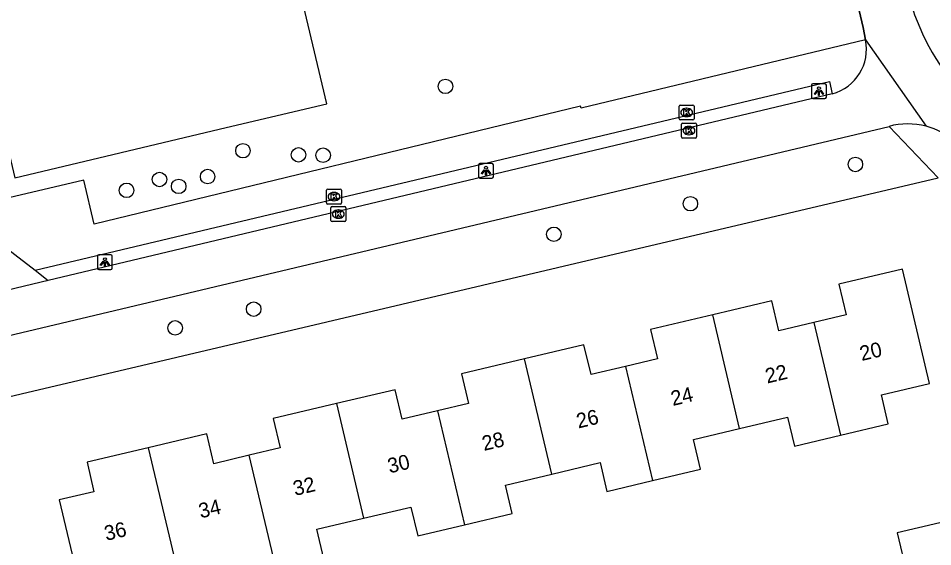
# Model space of a CAD drawing. Extents: x 158038 to 159242, y 380133 to 381214.
# Drawn here: x 158641.1 to 158702.8, y 380635.3 to 380670.9 of the extents above; entities that cross this region are included whole.
import ezdxf

# ---------------------------------------------------------------- set-up
doc = ezdxf.new("R2010")
doc.units = 0
for name, color, linetype in [('IMGEO_Boom', 7, 'Continuous'), ('IMGEO_Fietspad_open', 7, 'Continuous'), ('IMGEO_Groenvoorziening', 7, 'Continuous'), ('IMGEO_Hek', 7, 'Continuous'), ('IMGEO_Kolk', 7, 'Continuous'), ('IMGEO_Lichtpunt', 7, 'Continuous'), ('IMGEO_Pand', 7, 'Continuous'), ('IMGEO_Pand_nummerreeks', 7, 'Continuous'), ('IMGEO_Verkeerseiland_open', 7, 'Continuous'), ('IMGEO_Voetpad_open', 7, 'Continuous')]:
    doc.layers.add(name, color=color, linetype=linetype)

msp = doc.modelspace()

# ---------------------------------------------------------------- linework, layer by layer
at = {"layer": 'IMGEO_Boom'}
for centre in [(158669.922, 380666.31), (158656.265, 380661.974), (158660.012, 380661.697), (158661.672, 380661.672), (158697.564, 380661.049), (158650.639, 380660.037), (158653.886, 380660.232), (158648.418, 380659.305), (158651.933, 380659.573), (158686.439, 380658.405), (158677.232, 380656.345), (158656.99, 380651.301), (158651.695, 380650.037)]:
    msp.add_circle(centre, 0.489, dxfattribs=at)
at = {"layer": 'IMGEO_Fietspad_open'}
for points in [[(158686.652, 380719.032), (158686.881, 380718.056), (158698.093, 380670.277), (158698.247, 380669.444)], [(158698.247, 380669.444), (158702.34, 380663.618)], [(158696.009, 380665.807), (158643.138, 380653.223)], [(158637.266, 380648.766), (158699.836, 380663.612)], [(158643.138, 380653.223), (158629.34, 380649.935)]]:
    msp.add_lwpolyline(points, dxfattribs=at)
for centre, radius, start, end in [((158715.749, 380676.152), 15.047, 190.49998, 219.10735), ((158695.188, 380668.819), 3.122, 285.2468, 11.54171), ((158701.099, 380658.977), 4.804, 75.03203, 105.24255), ((158701.096, 380658.978), 4.804, 48.17674, 74.98829)]:
    msp.add_arc(centre, radius, start, end, dxfattribs=at)
at = {"layer": 'IMGEO_Groenvoorziening'}
for points in [[(158699.836, 380663.612), (158703.146, 380660.152)], [(158636.227, 380644.398), (158703.146, 380660.152)]]:
    msp.add_lwpolyline(points, dxfattribs=at)
at = {"layer": 'IMGEO_Hek'}
for points in [[(158698.093, 380670.277), (158686.881, 380718.056)], [(158698.247, 380669.444), (158698.093, 380670.277)], [(158698.247, 380669.444), (158679.063, 380664.833), (158679.017, 380664.973), (158646.233, 380657.02), (158645.531, 380659.999), (158605.611, 380650.592), (158606.222, 380647.594), (158585.545, 380642.697), (158581.882, 380657.767)]]:
    msp.add_lwpolyline(points, dxfattribs=at)
at = {"layer": 'IMGEO_Kolk'}
for p, q in [((158685.684, 380664.125), (158685.684, 380664.977)), ((158685.759, 380665.051), (158686.611, 380665.051)), ((158686.172, 380664.831), (158686.197, 380664.831)), ((158686.685, 380664.977), (158686.685, 380664.125)), ((158686.611, 380664.051), (158685.759, 380664.051)), ((158686.195, 380664.271), (158686.17, 380664.271)), ((158685.842, 380662.905), (158685.842, 380663.757)), ((158685.917, 380663.831), (158686.769, 380663.831)), ((158686.33, 380663.611), (158686.355, 380663.611)), ((158686.843, 380663.757), (158686.843, 380662.905)), ((158686.769, 380662.831), (158685.917, 380662.831)), ((158686.353, 380663.051), (158686.328, 380663.051)), ((158661.905, 380658.454), (158661.905, 380659.306)), ((158661.98, 380659.38), (158662.832, 380659.38)), ((158662.393, 380659.16), (158662.418, 380659.16)), ((158662.906, 380659.306), (158662.906, 380658.454)), ((158662.416, 380658.6), (158662.391, 380658.6)), ((158662.832, 380658.38), (158661.98, 380658.38)), ((158662.199, 380657.281), (158662.199, 380658.133)), ((158662.274, 380658.207), (158663.126, 380658.207)), ((158662.687, 380657.987), (158662.712, 380657.987)), ((158663.2, 380658.133), (158663.2, 380657.281)), ((158662.71, 380657.427), (158662.685, 380657.427)), ((158663.126, 380657.207), (158662.274, 380657.207))]:
    msp.add_line(p, q, dxfattribs=at)
for points in [[(158685.684, 380664.125), (158685.684, 380664.977)], [(158685.759, 380665.051), (158686.611, 380665.051)], [(158686.005, 380664.751), (158686.128, 380664.751), (158686.128, 380664.6), (158686.258, 380664.751), (158686.422, 380664.751), (158686.276, 380664.6), (158686.429, 380664.351), (158686.277, 380664.351), (158686.192, 380664.515), (158686.128, 380664.448), (158686.128, 380664.351), (158686.005, 380664.351), (158686.005, 380664.751)], [(158686.685, 380664.977), (158686.685, 380664.125)], [(158686.611, 380664.051), (158685.759, 380664.051)], [(158685.842, 380662.905), (158685.842, 380663.757)], [(158685.917, 380663.831), (158686.769, 380663.831)], [(158686.163, 380663.531), (158686.286, 380663.531), (158686.286, 380663.38), (158686.416, 380663.531), (158686.58, 380663.531), (158686.434, 380663.38), (158686.587, 380663.131), (158686.435, 380663.131), (158686.35, 380663.295), (158686.286, 380663.228), (158686.286, 380663.131), (158686.163, 380663.131), (158686.163, 380663.531)], [(158686.843, 380663.757), (158686.843, 380662.905)], [(158686.769, 380662.831), (158685.917, 380662.831)], [(158661.905, 380658.454), (158661.905, 380659.306)], [(158661.98, 380659.38), (158662.832, 380659.38)], [(158662.226, 380659.08), (158662.349, 380659.08), (158662.349, 380658.929), (158662.479, 380659.08), (158662.643, 380659.08), (158662.497, 380658.929), (158662.65, 380658.68), (158662.498, 380658.68), (158662.413, 380658.844), (158662.349, 380658.777), (158662.349, 380658.68), (158662.226, 380658.68), (158662.226, 380659.08)], [(158662.906, 380659.306), (158662.906, 380658.454)], [(158662.832, 380658.38), (158661.98, 380658.38)], [(158662.199, 380657.281), (158662.199, 380658.133)], [(158662.274, 380658.207), (158663.126, 380658.207)], [(158662.52, 380657.907), (158662.643, 380657.907), (158662.643, 380657.756), (158662.773, 380657.907), (158662.937, 380657.907), (158662.791, 380657.756), (158662.944, 380657.507), (158662.792, 380657.507), (158662.707, 380657.671), (158662.643, 380657.604), (158662.643, 380657.507), (158662.52, 380657.507), (158662.52, 380657.907)], [(158663.2, 380658.133), (158663.2, 380657.281)], [(158663.126, 380657.207), (158662.274, 380657.207)]]:
    msp.add_lwpolyline(points, dxfattribs=at)
for centre, start, end in [((158685.761, 380664.975), 91.55205, 178.44795), ((158685.761, 380664.975), 91.55205, 178.44795), ((158686.609, 380664.975), 1.55205, 88.44795), ((158686.609, 380664.975), 1.55205, 88.44795), ((158685.761, 380664.127), 181.55205, 268.44795), ((158685.761, 380664.127), 181.55205, 268.44795), ((158686.609, 380664.127), 271.55205, 358.44795), ((158686.609, 380664.127), 271.55205, 358.44795), ((158685.919, 380663.755), 91.55205, 178.44795), ((158685.919, 380663.755), 91.55205, 178.44795), ((158686.767, 380663.755), 1.55205, 88.44795), ((158686.767, 380663.755), 1.55205, 88.44795), ((158685.919, 380662.907), 181.55205, 268.44795), ((158685.919, 380662.907), 181.55205, 268.44795), ((158686.767, 380662.907), 271.55205, 358.44795), ((158686.767, 380662.907), 271.55205, 358.44795), ((158661.982, 380659.304), 91.55205, 178.44795), ((158661.982, 380659.304), 91.55205, 178.44795), ((158662.83, 380659.304), 1.55205, 88.44795), ((158662.83, 380659.304), 1.55205, 88.44795), ((158661.982, 380658.456), 181.55205, 268.44795), ((158661.982, 380658.456), 181.55205, 268.44795), ((158662.83, 380658.456), 271.55205, 358.44795), ((158662.83, 380658.456), 271.55205, 358.44795), ((158662.276, 380658.131), 91.55205, 178.44795), ((158662.276, 380658.131), 91.55205, 178.44795), ((158663.124, 380658.131), 1.55205, 88.44795), ((158663.124, 380658.131), 1.55205, 88.44795), ((158662.276, 380657.283), 181.55205, 268.44795), ((158662.276, 380657.283), 181.55205, 268.44795), ((158663.124, 380657.283), 271.55205, 358.44795), ((158663.124, 380657.283), 271.55205, 358.44795)]:
    msp.add_arc(centre, 0.0765, start, end, dxfattribs=at)
for centre, major_axis, ratio, start_param, end_param in [((158686.171, 380664.551), (-0.387, 0.002), 0.722429, 4.712389, 7.853982), ((158686.196, 380664.551), (-0.39, 0.002), 0.717154, 1.570796, 4.712389), ((158686.329, 380663.331), (-0.387, 0.002), 0.722429, 4.712389, 7.853982), ((158686.354, 380663.331), (-0.39, 0.002), 0.717154, 1.570796, 4.712389), ((158662.392, 380658.88), (-0.387, 0.002), 0.722429, 4.712389, 7.853982), ((158662.417, 380658.88), (-0.39, 0.002), 0.717154, 1.570796, 4.712389), ((158662.686, 380657.707), (-0.387, 0.002), 0.722429, 4.712389, 7.853982), ((158662.711, 380657.707), (-0.39, 0.002), 0.717154, 1.570796, 4.712389)]:
    msp.add_ellipse(centre, major_axis=major_axis, ratio=ratio, start_param=start_param, end_param=end_param, dxfattribs=at)
at = {"layer": 'IMGEO_Lichtpunt'}
for p, q in [((158695.512, 380666.487), (158694.704, 380666.487)), ((158695.512, 380666.487), (158694.704, 380666.487)), ((158694.61, 380666.392), (158694.61, 380665.585)), ((158694.61, 380666.392), (158694.61, 380665.585)), ((158695.606, 380665.585), (158695.606, 380666.392)), ((158695.606, 380665.585), (158695.606, 380666.392)), ((158694.704, 380665.491), (158695.512, 380665.491)), ((158694.704, 380665.491), (158695.512, 380665.491)), ((158672.157, 380661.028), (158672.157, 380660.221)), ((158672.157, 380661.028), (158672.157, 380660.221)), ((158673.059, 380661.123), (158672.251, 380661.123)), ((158673.059, 380661.123), (158672.251, 380661.123)), ((158673.153, 380660.221), (158673.153, 380661.028)), ((158673.153, 380660.221), (158673.153, 380661.028)), ((158672.251, 380660.127), (158673.059, 380660.127)), ((158672.251, 380660.127), (158673.059, 380660.127)), ((158646.462, 380654.863), (158646.462, 380654.056)), ((158646.462, 380654.863), (158646.462, 380654.056)), ((158647.364, 380654.958), (158646.556, 380654.958)), ((158647.364, 380654.958), (158646.556, 380654.958)), ((158647.458, 380654.056), (158647.458, 380654.863)), ((158647.458, 380654.056), (158647.458, 380654.863)), ((158646.556, 380653.962), (158647.364, 380653.962)), ((158646.556, 380653.962), (158647.364, 380653.962))]:
    msp.add_line(p, q, dxfattribs=at)
for points in [[(158694.984, 380666.056), (158695.023, 380666.028), (158694.835, 380665.766), (158694.797, 380665.793), (158694.984, 380666.056)], [(158695.086, 380666.008), (158695.133, 380666.008), (158695.133, 380665.686), (158695.086, 380665.686), (158695.086, 380666.008)], [(158695.196, 380666.028), (158695.234, 380666.055), (158695.421, 380665.793), (158695.382, 380665.765), (158695.196, 380666.028)], [(158672.531, 380660.692), (158672.57, 380660.664), (158672.382, 380660.402), (158672.344, 380660.429), (158672.531, 380660.692)], [(158672.633, 380660.644), (158672.68, 380660.644), (158672.68, 380660.322), (158672.633, 380660.322), (158672.633, 380660.644)], [(158672.743, 380660.664), (158672.781, 380660.691), (158672.968, 380660.429), (158672.929, 380660.401), (158672.743, 380660.664)], [(158646.836, 380654.527), (158646.875, 380654.499), (158646.687, 380654.237), (158646.649, 380654.264), (158646.836, 380654.527)], [(158646.938, 380654.479), (158646.985, 380654.479), (158646.985, 380654.157), (158646.938, 380654.157), (158646.938, 380654.479)], [(158647.048, 380654.499), (158647.086, 380654.526), (158647.273, 380654.264), (158647.234, 380654.236), (158647.048, 380654.499)]]:
    msp.add_lwpolyline(points, dxfattribs=at)
for centre in [(158695.109, 380666.19), (158672.656, 380660.826), (158646.961, 380654.661)]:
    msp.add_circle(centre, 0.0994, dxfattribs=at)
for centre, start, end in [((158694.704, 380666.392), 90, 180), ((158694.704, 380666.392), 90, 180), ((158695.512, 380666.392), 0, 90), ((158695.512, 380666.392), 0, 90), ((158694.704, 380665.585), 180, 270), ((158694.704, 380665.585), 180, 270), ((158695.512, 380665.585), 270, 0), ((158695.512, 380665.585), 270, 360), ((158672.251, 380661.028), 90, 180), ((158672.251, 380661.028), 90, 180), ((158673.059, 380661.028), 0, 90), ((158673.059, 380661.028), 0, 90), ((158672.251, 380660.221), 180, 270), ((158672.251, 380660.221), 180, 270), ((158673.059, 380660.221), 270, 0), ((158673.059, 380660.221), 270, 360), ((158646.556, 380654.863), 90, 180), ((158646.556, 380654.863), 90, 180), ((158647.364, 380654.863), 0, 90), ((158647.364, 380654.863), 0, 90), ((158646.556, 380654.056), 180, 270), ((158646.556, 380654.056), 180, 270), ((158647.364, 380654.056), 270, 0), ((158647.364, 380654.056), 270, 360)]:
    msp.add_arc(centre, 0.0946, start, end, dxfattribs=at)
at = {"layer": 'IMGEO_Pand'}
for points in [[(158615.092, 380664.758), (158615.937, 380661.19), (158626.576, 380663.712), (158625.302, 380669.083), (158638.047, 380672.1), (158640.878, 380660.15), (158655.137, 380663.53), (158661.915, 380665.137), (158660.028, 380673.097)], [(158696.563, 380642.808), (158699.783, 380643.571), (158699.319, 380645.53), (158702.558, 380646.298), (158700.735, 380653.994), (158696.451, 380652.979), (158696.939, 380650.916), (158694.768, 380650.402)], [(158694.768, 380650.402), (158692.402, 380649.841), (158691.925, 380651.856), (158687.949, 380650.914)], [(158687.949, 380650.914), (158683.757, 380649.92), (158684.223, 380647.952), (158682.071, 380647.442)], [(158689.757, 380643.262), (158687.949, 380650.914)], [(158694.768, 380650.402), (158696.563, 380642.808)], [(158682.071, 380647.442), (158679.739, 380646.89), (158679.262, 380648.902), (158675.253, 380647.952)], [(158675.253, 380647.952), (158671.012, 380646.948), (158671.485, 380644.953), (158669.381, 380644.455)], [(158677.088, 380640.189), (158675.253, 380647.952)], [(158682.071, 380647.442), (158683.888, 380639.754)], [(158669.381, 380644.455), (158666.994, 380643.889), (158666.525, 380645.871), (158662.57, 380644.934)], [(158662.57, 380644.934), (158658.312, 380643.925), (158658.781, 380641.945), (158656.695, 380641.451)], [(158662.57, 380644.934), (158664.395, 380637.211)], [(158669.381, 380644.455), (158671.2, 380636.763)], [(158689.757, 380643.262), (158692.989, 380644.028), (158693.453, 380642.071), (158696.563, 380642.808)], [(158683.888, 380639.754), (158687.116, 380640.519), (158686.641, 380642.524), (158689.757, 380643.262)], [(158656.695, 380641.451), (158654.297, 380640.883), (158653.821, 380642.892), (158649.878, 380641.958)], [(158649.878, 380641.958), (158645.752, 380640.98), (158646.222, 380638.999), (158643.881, 380638.444), (158645.717, 380630.694), (158649.021, 380631.477), (158648.553, 380633.45), (158651.711, 380634.198)], [(158649.878, 380641.958), (158651.711, 380634.198)], [(158658.522, 380633.724), (158656.695, 380641.451)], [(158677.088, 380640.189), (158680.346, 380640.961), (158680.805, 380639.024), (158683.888, 380639.754)], [(158671.2, 380636.763), (158674.425, 380637.527), (158673.97, 380639.451), (158677.088, 380640.189)], [(158664.395, 380637.211), (158667.591, 380637.968), (158668.053, 380636.017), (158671.2, 380636.763)], [(158658.522, 380633.724), (158661.726, 380634.483), (158661.256, 380636.467), (158664.395, 380637.211)], [(158705.341, 380634.52), (158704.695, 380637.244), (158700.391, 380636.223), (158701.037, 380633.499)]]:
    msp.add_lwpolyline(points, dxfattribs=at)
at = {"layer": 'IMGEO_Verkeerseiland_open'}
msp.add_lwpolyline([(158642.266, 380653.921), (158643.138, 380653.223)], dxfattribs=at)
at = {"layer": 'IMGEO_Voetpad_open'}
for points in [[(158698.247, 380669.444), (158679.063, 380664.833), (158679.017, 380664.973), (158646.233, 380657.02), (158645.531, 380659.999), (158605.611, 380650.592), (158606.222, 380647.594), (158585.545, 380642.697)], [(158642.266, 380653.921), (158695.817, 380666.633), (158696.009, 380665.807)], [(158629.34, 380649.935), (158628.532, 380653.422), (158639.496, 380656.032), (158642.266, 380653.921)]]:
    msp.add_lwpolyline(points, dxfattribs=at)

# ---------------------------------------------------------------- texts
at = {"layer": 'IMGEO_Pand_nummerreeks'}
for s, p in [('20', (158697.99, 380647.802)), ('22', (158691.618, 380646.286)), ('24', (158685.252, 380644.772)), ('26', (158678.884, 380643.257)), ('28', (158672.52, 380641.744)), ('30', (158666.152, 380640.229)), ('32', (158659.779, 380638.713)), ('34', (158653.414, 380637.199)), ('36', (158647.046, 380635.685))]:
    msp.add_text(s, height=1, rotation=13.37904, dxfattribs=at).set_placement(p)

doc.saveas('drawing.dxf')
